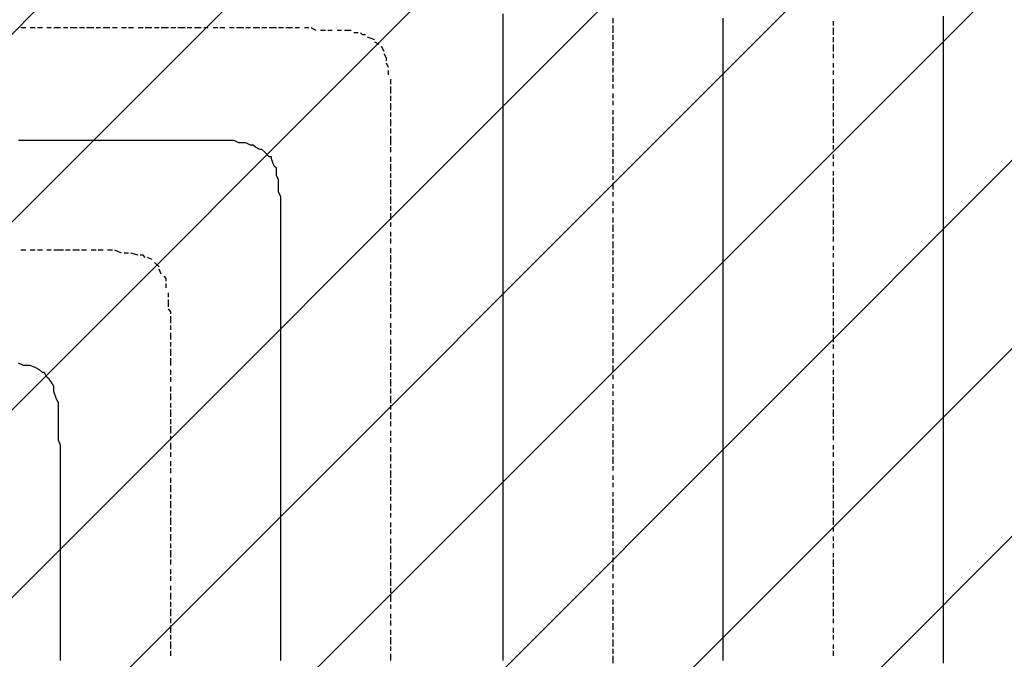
# Model space of a CAD drawing. Extents: x 997 to 109698, y 921 to 94021.
# Tile 685 of 718: x 33363 to 35143, y 54866 to 56021. Entities that reach past the tile are written whole.
import ezdxf

# ---------------------------------------------------------------- set-up
doc = ezdxf.new("R2010")
doc.units = 0
doc.header["$MEASUREMENT"] = 0
doc.layers.add('12', color=7, linetype='CONTINUOUS')
doc.layers.add('28', color=7, linetype='CONTINUOUS')

msp = doc.modelspace()

# ---------------------------------------------------------------- linework, layer by layer
at = {"layer": '12', "color": 5}
for p, q in [((34236.630503, 56018.563401), (34236.630503, 56031.563401)), ((34236.630503, 56010.563401), (34236.630503, 56018.563401)), ((34634.630503, 56014.563401), (34634.630503, 56023.563401)), ((35032.630503, 56018.563401), (35032.630503, 56027.563401)), ((35032.630503, 56010.563401), (35032.630503, 56018.563401)), ((34236.630503, 56006.563401), (34236.630503, 56010.563401)), ((34236.630503, 55993.563401), (34236.630503, 56006.563401)), ((34634.630503, 56006.563401), (34634.630503, 56014.563401)), ((34634.630503, 55993.563401), (34634.630503, 56006.563401)), ((35032.630503, 55997.563401), (35032.630503, 56010.563401)), ((34236.630503, 55984.563401), (34236.630503, 55993.563401)), ((34236.630503, 55976.563401), (34236.630503, 55984.563401)), ((34634.630503, 55984.563401), (34634.630503, 55993.563401)), ((34634.630503, 55976.563401), (34634.630503, 55984.563401)), ((35032.630503, 55989.563401), (35032.630503, 55997.563401)), ((35032.630503, 55980.563401), (35032.630503, 55989.563401)), ((34236.630503, 55963.563401), (34236.630503, 55976.563401)), ((34236.630503, 55955.563401), (34236.630503, 55963.563401)), ((34634.630503, 55963.563401), (34634.630503, 55976.563401)), ((34634.630503, 55955.563401), (34634.630503, 55963.563401)), ((35032.630503, 55968.563401), (35032.630503, 55980.563401)), ((35032.630503, 55959.563401), (35032.630503, 55968.563401)), ((34236.630503, 55942.563401), (34236.630503, 55955.563401)), ((34634.630503, 55942.563401), (34634.630503, 55955.563401)), ((35032.630503, 55951.563401), (35032.630503, 55959.563401)), ((35032.630503, 55938.563401), (35032.630503, 55951.563401)), ((34236.630503, 55934.563401), (34236.630503, 55942.563401)), ((34236.630503, 55925.563401), (34236.630503, 55934.563401)), ((34634.630503, 55934.563401), (34634.630503, 55942.563401)), ((34634.630503, 55925.563401), (34634.630503, 55934.563401)), ((35032.630503, 55929.563401), (35032.630503, 55938.563401)), ((35032.630503, 55921.563401), (35032.630503, 55929.563401)), ((34236.630503, 55913.563401), (34236.630503, 55925.563401)), ((34236.630503, 55904.563401), (34236.630503, 55913.563401)), ((34634.630503, 55913.563401), (34634.630503, 55925.563401)), ((34634.630503, 55904.563401), (34634.630503, 55913.563401)), ((35032.630503, 55908.563401), (35032.630503, 55921.563401)), ((34236.630503, 55896.563401), (34236.630503, 55904.563401)), ((34236.630503, 55883.563401), (34236.630503, 55896.563401)), ((34634.630503, 55896.563401), (34634.630503, 55904.563401)), ((34634.630503, 55883.563401), (34634.630503, 55896.563401)), ((35032.630503, 55900.563401), (35032.630503, 55908.563401)), ((35032.630503, 55887.563401), (35032.630503, 55900.563401)), ((34236.630503, 55874.563401), (34236.630503, 55883.563401)), ((34236.630503, 55866.563401), (34236.630503, 55874.563401)), ((34634.630503, 55874.563401), (34634.630503, 55883.563401)), ((34634.630503, 55866.563401), (34634.630503, 55874.563401)), ((35032.630503, 55879.563401), (35032.630503, 55887.563401)), ((35032.630503, 55870.563401), (35032.630503, 55879.563401)), ((34236.630503, 55853.563401), (34236.630503, 55866.563401)), ((34634.630503, 55853.563401), (34634.630503, 55866.563401)), ((35032.630503, 55857.563401), (35032.630503, 55870.563401)), ((35032.630503, 55849.563401), (35032.630503, 55857.563401)), ((34236.630503, 55845.563401), (34236.630503, 55853.563401)), ((34236.630503, 55836.563401), (34236.630503, 55845.563401)), ((34634.630503, 55845.563401), (34634.630503, 55853.563401)), ((34634.630503, 55832.563401), (34634.630503, 55845.563401)), ((35032.630503, 55841.563401), (35032.630503, 55849.563401)), ((35032.630503, 55828.563401), (35032.630503, 55841.563401)), ((34236.630503, 55824.563401), (34236.630503, 55836.563401)), ((34236.630503, 55815.563401), (34236.630503, 55824.563401)), ((34634.630503, 55824.563401), (34634.630503, 55832.563401)), ((34634.630503, 55815.563401), (34634.630503, 55824.563401)), ((35032.630503, 55819.563401), (35032.630503, 55828.563401)), ((34236.630503, 55802.563401), (34236.630503, 55815.563401)), ((34634.630503, 55802.563401), (34634.630503, 55815.563401)), ((35032.630503, 55811.563401), (35032.630503, 55819.563401)), ((35032.630503, 55798.563401), (35032.630503, 55811.563401)), ((33369.630503, 55802.563401), (33360.630503, 55802.563401)), ((33381.630503, 55802.563401), (33369.630503, 55802.563401)), ((33390.630503, 55802.563401), (33381.630503, 55802.563401)), ((33398.630503, 55802.563401), (33390.630503, 55802.563401)), ((33411.630503, 55802.563401), (33398.630503, 55802.563401)), ((33419.630503, 55802.563401), (33411.630503, 55802.563401)), ((33428.630503, 55802.563401), (33419.630503, 55802.563401)), ((33441.630503, 55802.563401), (33428.630503, 55802.563401)), ((33449.630503, 55802.563401), (33441.630503, 55802.563401)), ((33458.630503, 55802.563401), (33449.630503, 55802.563401)), ((33470.630503, 55802.563401), (33458.630503, 55802.563401)), ((33479.630503, 55802.563401), (33470.630503, 55802.563401)), ((33491.630503, 55802.563401), (33479.630503, 55802.563401)), ((33500.630503, 55802.563401), (33491.630503, 55802.563401)), ((33508.630503, 55802.563401), (33500.630503, 55802.563401)), ((33521.630503, 55802.563401), (33508.630503, 55802.563401)), ((33530.630503, 55802.563401), (33521.630503, 55802.563401)), ((33538.630503, 55802.563401), (33530.630503, 55802.563401)), ((33551.630503, 55802.563401), (33538.630503, 55802.563401)), ((33559.630503, 55802.563401), (33551.630503, 55802.563401)), ((33568.630503, 55802.563401), (33559.630503, 55802.563401)), ((33580.630503, 55802.563401), (33568.630503, 55802.563401)), ((33589.630503, 55802.563401), (33580.630503, 55802.563401)), ((33601.630503, 55802.563401), (33589.630503, 55802.563401)), ((33610.630503, 55802.563401), (33601.630503, 55802.563401)), ((33618.630503, 55802.563401), (33610.630503, 55802.563401)), ((33631.630503, 55802.563401), (33618.630503, 55802.563401)), ((33635.630503, 55802.563401), (33631.630503, 55802.563401)), ((33640.630503, 55802.563401), (33635.630503, 55802.563401)), ((33648.630503, 55802.563401), (33640.630503, 55802.563401)), ((33661.630503, 55802.563401), (33648.630503, 55802.563401)), ((33669.630503, 55802.563401), (33661.630503, 55802.563401)), ((33678.630503, 55802.563401), (33669.630503, 55802.563401)), ((33690.630503, 55802.563401), (33678.630503, 55802.563401)), ((33699.630503, 55802.563401), (33690.630503, 55802.563401)), ((33712.630503, 55802.563401), (33699.630503, 55802.563401)), ((33720.630503, 55802.563401), (33712.630503, 55802.563401)), ((33728.630503, 55802.563401), (33720.630503, 55802.563401)), ((33741.630503, 55802.563401), (33728.630503, 55802.563401)), ((33750.630503, 55802.563401), (33741.630503, 55802.563401)), ((33758.630503, 55798.563401), (33750.630503, 55802.563401)), ((33771.630503, 55798.563401), (33758.630503, 55798.563401)), ((33779.630503, 55794.563401), (33771.630503, 55798.563401)), ((33796.630503, 55786.563401), (33788.630503, 55790.563401)), ((34236.630503, 55794.563401), (34236.630503, 55802.563401)), ((34236.630503, 55786.563401), (34236.630503, 55794.563401)), ((34236.630503, 55773.563401), (34236.630503, 55786.563401)), ((34634.630503, 55794.563401), (34634.630503, 55802.563401)), ((34634.630503, 55786.563401), (34634.630503, 55794.563401)), ((34634.630503, 55773.563401), (34634.630503, 55786.563401)), ((35032.630503, 55790.563401), (35032.630503, 55798.563401)), ((35032.630503, 55777.563401), (35032.630503, 55790.563401)), ((33813.630503, 55773.563401), (33805.630503, 55781.563401)), ((33822.630503, 55756.563401), (33817.630503, 55769.563401)), ((34236.630503, 55764.563401), (34236.630503, 55773.563401)), ((34634.630503, 55764.563401), (34634.630503, 55773.563401)), ((35032.630503, 55769.563401), (35032.630503, 55777.563401)), ((35032.630503, 55760.563401), (35032.630503, 55769.563401)), ((34236.630503, 55756.563401), (34236.630503, 55764.563401)), ((34236.630503, 55743.563401), (34236.630503, 55756.563401)), ((34634.630503, 55756.563401), (34634.630503, 55764.563401)), ((34634.630503, 55743.563401), (34634.630503, 55756.563401)), ((35032.630503, 55747.563401), (35032.630503, 55760.563401)), ((33826.630503, 55739.563401), (33826.630503, 55747.563401)), ((33830.630503, 55731.563401), (33826.630503, 55739.563401)), ((34236.630503, 55735.563401), (34236.630503, 55743.563401)), ((34236.630503, 55726.563401), (34236.630503, 55735.563401)), ((34634.630503, 55735.563401), (34634.630503, 55743.563401)), ((34634.630503, 55722.563401), (34634.630503, 55735.563401)), ((35032.630503, 55739.563401), (35032.630503, 55747.563401)), ((35032.630503, 55731.563401), (35032.630503, 55739.563401)), ((33830.630503, 55718.563401), (33830.630503, 55731.563401)), ((33830.630503, 55709.563401), (33830.630503, 55718.563401)), ((34236.630503, 55714.563401), (34236.630503, 55726.563401)), ((34236.630503, 55705.563401), (34236.630503, 55714.563401)), ((34634.630503, 55714.563401), (34634.630503, 55722.563401)), ((34634.630503, 55705.563401), (34634.630503, 55714.563401)), ((35032.630503, 55718.563401), (35032.630503, 55731.563401)), ((35032.630503, 55709.563401), (35032.630503, 55718.563401)), ((33834.630503, 55701.563401), (33830.630503, 55709.563401)), ((33834.630503, 55688.563401), (33834.630503, 55701.563401)), ((34236.630503, 55692.563401), (34236.630503, 55705.563401)), ((34634.630503, 55692.563401), (34634.630503, 55705.563401)), ((35032.630503, 55701.563401), (35032.630503, 55709.563401)), ((35032.630503, 55688.563401), (35032.630503, 55701.563401)), ((33834.630503, 55680.563401), (33834.630503, 55688.563401)), ((33834.630503, 55667.563401), (33834.630503, 55680.563401)), ((34236.630503, 55684.563401), (34236.630503, 55692.563401)), ((34236.630503, 55675.563401), (34236.630503, 55684.563401)), ((34634.630503, 55684.563401), (34634.630503, 55692.563401)), ((34634.630503, 55675.563401), (34634.630503, 55684.563401)), ((35032.630503, 55680.563401), (35032.630503, 55688.563401)), ((35032.630503, 55667.563401), (35032.630503, 55680.563401)), ((33834.630503, 55659.563401), (33834.630503, 55667.563401)), ((34236.630503, 55663.563401), (34236.630503, 55675.563401)), ((34236.630503, 55654.563401), (34236.630503, 55663.563401)), ((34634.630503, 55663.563401), (34634.630503, 55675.563401)), ((34634.630503, 55654.563401), (34634.630503, 55663.563401)), ((35032.630503, 55659.563401), (35032.630503, 55667.563401)), ((33834.630503, 55650.563401), (33834.630503, 55659.563401)), ((33834.630503, 55637.563401), (33834.630503, 55650.563401)), ((34236.630503, 55646.563401), (34236.630503, 55654.563401)), ((34236.630503, 55633.563401), (34236.630503, 55646.563401)), ((34634.630503, 55646.563401), (34634.630503, 55654.563401)), ((34634.630503, 55633.563401), (34634.630503, 55646.563401)), ((35032.630503, 55650.563401), (35032.630503, 55659.563401)), ((35032.630503, 55637.563401), (35032.630503, 55650.563401)), ((33834.630503, 55629.563401), (33834.630503, 55637.563401)), ((33834.630503, 55620.563401), (33834.630503, 55629.563401)), ((34236.630503, 55625.563401), (34236.630503, 55633.563401)), ((34236.630503, 55616.563401), (34236.630503, 55625.563401)), ((34634.630503, 55625.563401), (34634.630503, 55633.563401)), ((34634.630503, 55612.563401), (34634.630503, 55625.563401)), ((35032.630503, 55629.563401), (35032.630503, 55637.563401)), ((35032.630503, 55620.563401), (35032.630503, 55629.563401)), ((33834.630503, 55608.563401), (33834.630503, 55620.563401)), ((33834.630503, 55604.563401), (33834.630503, 55608.563401)), ((34236.630503, 55604.563401), (34236.630503, 55616.563401)), ((34634.630503, 55604.563401), (34634.630503, 55612.563401)), ((35032.630503, 55608.563401), (35032.630503, 55620.563401)), ((35032.630503, 55599.563401), (35032.630503, 55608.563401)), ((33834.630503, 55595.563401), (33834.630503, 55604.563401)), ((33834.630503, 55582.563401), (33834.630503, 55595.563401)), ((34236.630503, 55595.563401), (34236.630503, 55604.563401)), ((34236.630503, 55582.563401), (34236.630503, 55595.563401)), ((34634.630503, 55595.563401), (34634.630503, 55604.563401)), ((34634.630503, 55582.563401), (34634.630503, 55595.563401)), ((35032.630503, 55591.563401), (35032.630503, 55599.563401)), ((35032.630503, 55578.563401), (35032.630503, 55591.563401)), ((33834.630503, 55574.563401), (33834.630503, 55582.563401)), ((33834.630503, 55565.563401), (33834.630503, 55574.563401)), ((34236.630503, 55574.563401), (34236.630503, 55582.563401)), ((34236.630503, 55565.563401), (34236.630503, 55574.563401)), ((34634.630503, 55574.563401), (34634.630503, 55582.563401)), ((34634.630503, 55565.563401), (34634.630503, 55574.563401)), ((35032.630503, 55570.563401), (35032.630503, 55578.563401)), ((33834.630503, 55553.563401), (33834.630503, 55565.563401)), ((34236.630503, 55553.563401), (34236.630503, 55565.563401)), ((34634.630503, 55553.563401), (34634.630503, 55565.563401)), ((35032.630503, 55557.563401), (35032.630503, 55570.563401)), ((35032.630503, 55548.563401), (35032.630503, 55557.563401)), ((33834.630503, 55544.563401), (33834.630503, 55553.563401)), ((33834.630503, 55536.563401), (33834.630503, 55544.563401)), ((33834.630503, 55523.563401), (33834.630503, 55536.563401)), ((34236.630503, 55544.563401), (34236.630503, 55553.563401)), ((34236.630503, 55536.563401), (34236.630503, 55544.563401)), ((34236.630503, 55523.563401), (34236.630503, 55536.563401)), ((34634.630503, 55544.563401), (34634.630503, 55553.563401)), ((34634.630503, 55536.563401), (34634.630503, 55544.563401)), ((34634.630503, 55523.563401), (34634.630503, 55536.563401)), ((35032.630503, 55540.563401), (35032.630503, 55548.563401)), ((35032.630503, 55527.563401), (35032.630503, 55540.563401)), ((33834.630503, 55515.563401), (33834.630503, 55523.563401)), ((34236.630503, 55515.563401), (34236.630503, 55523.563401)), ((34634.630503, 55515.563401), (34634.630503, 55523.563401)), ((35032.630503, 55519.563401), (35032.630503, 55527.563401)), ((35032.630503, 55510.563401), (35032.630503, 55519.563401)), ((33834.630503, 55506.563401), (33834.630503, 55515.563401)), ((33834.630503, 55493.563401), (33834.630503, 55506.563401)), ((34236.630503, 55506.563401), (34236.630503, 55515.563401)), ((34236.630503, 55493.563401), (34236.630503, 55506.563401)), ((34634.630503, 55506.563401), (34634.630503, 55515.563401)), ((34634.630503, 55493.563401), (34634.630503, 55506.563401)), ((35032.630503, 55498.563401), (35032.630503, 55510.563401)), ((33834.630503, 55485.563401), (33834.630503, 55493.563401)), ((33834.630503, 55477.563401), (33834.630503, 55485.563401)), ((34236.630503, 55485.563401), (34236.630503, 55493.563401)), ((34236.630503, 55472.563401), (34236.630503, 55485.563401)), ((34634.630503, 55485.563401), (34634.630503, 55493.563401)), ((34634.630503, 55472.563401), (34634.630503, 55485.563401)), ((35032.630503, 55489.563401), (35032.630503, 55498.563401)), ((35032.630503, 55481.563401), (35032.630503, 55489.563401)), ((33834.630503, 55464.563401), (33834.630503, 55477.563401)), ((34236.630503, 55464.563401), (34236.630503, 55472.563401)), ((34634.630503, 55464.563401), (34634.630503, 55472.563401)), ((35032.630503, 55468.563401), (35032.630503, 55481.563401)), ((35032.630503, 55460.563401), (35032.630503, 55468.563401)), ((33834.630503, 55455.563401), (33834.630503, 55464.563401)), ((33834.630503, 55443.563401), (33834.630503, 55455.563401)), ((34236.630503, 55455.563401), (34236.630503, 55464.563401)), ((34236.630503, 55443.563401), (34236.630503, 55455.563401)), ((34634.630503, 55455.563401), (34634.630503, 55464.563401)), ((34634.630503, 55443.563401), (34634.630503, 55455.563401)), ((35032.630503, 55447.563401), (35032.630503, 55460.563401)), ((35032.630503, 55438.563401), (35032.630503, 55447.563401)), ((33834.630503, 55434.563401), (33834.630503, 55443.563401)), ((33834.630503, 55426.563401), (33834.630503, 55434.563401)), ((34236.630503, 55434.563401), (34236.630503, 55443.563401)), ((34236.630503, 55426.563401), (34236.630503, 55434.563401)), ((34634.630503, 55434.563401), (34634.630503, 55443.563401)), ((34634.630503, 55426.563401), (34634.630503, 55434.563401)), ((35032.630503, 55430.563401), (35032.630503, 55438.563401)), ((35032.630503, 55417.563401), (35032.630503, 55430.563401)), ((33834.630503, 55413.563401), (33834.630503, 55426.563401)), ((33834.630503, 55405.563401), (33834.630503, 55413.563401)), ((34236.630503, 55413.563401), (34236.630503, 55426.563401)), ((34236.630503, 55405.563401), (34236.630503, 55413.563401)), ((34634.630503, 55413.563401), (34634.630503, 55426.563401)), ((34634.630503, 55405.563401), (34634.630503, 55413.563401)), ((35032.630503, 55409.563401), (35032.630503, 55417.563401)), ((33369.630503, 55396.563401), (33360.630503, 55400.563401)), ((33377.630503, 55396.563401), (33369.630503, 55396.563401)), ((33834.630503, 55396.563401), (33834.630503, 55405.563401)), ((33834.630503, 55383.563401), (33834.630503, 55396.563401)), ((34236.630503, 55396.563401), (34236.630503, 55405.563401)), ((34236.630503, 55383.563401), (34236.630503, 55396.563401)), ((34634.630503, 55396.563401), (34634.630503, 55405.563401)), ((34634.630503, 55383.563401), (34634.630503, 55396.563401)), ((35032.630503, 55400.563401), (35032.630503, 55409.563401)), ((35032.630503, 55388.563401), (35032.630503, 55400.563401)), ((33398.630503, 55388.563401), (33390.630503, 55392.563401)), ((33411.630503, 55375.563401), (33407.630503, 55383.563401)), ((33834.630503, 55375.563401), (33834.630503, 55383.563401)), ((34236.630503, 55375.563401), (34236.630503, 55383.563401)), ((34634.630503, 55375.563401), (34634.630503, 55383.563401)), ((35032.630503, 55379.563401), (35032.630503, 55388.563401)), ((35032.630503, 55371.563401), (35032.630503, 55379.563401)), ((33424.630503, 55358.563401), (33419.630503, 55366.563401)), ((33424.630503, 55349.563401), (33424.630503, 55358.563401)), ((33834.630503, 55366.563401), (33834.630503, 55375.563401)), ((33834.630503, 55354.563401), (33834.630503, 55366.563401)), ((34236.630503, 55362.563401), (34236.630503, 55375.563401)), ((34236.630503, 55354.563401), (34236.630503, 55362.563401)), ((34634.630503, 55362.563401), (34634.630503, 55375.563401)), ((34634.630503, 55354.563401), (34634.630503, 55362.563401)), ((35032.630503, 55358.563401), (35032.630503, 55371.563401)), ((35032.630503, 55349.563401), (35032.630503, 55358.563401)), ((33428.630503, 55337.563401), (33424.630503, 55349.563401)), ((33834.630503, 55345.563401), (33834.630503, 55354.563401)), ((33834.630503, 55333.563401), (33834.630503, 55345.563401)), ((34236.630503, 55345.563401), (34236.630503, 55354.563401)), ((34236.630503, 55333.563401), (34236.630503, 55345.563401)), ((34634.630503, 55345.563401), (34634.630503, 55354.563401)), ((34634.630503, 55333.563401), (34634.630503, 55345.563401)), ((35032.630503, 55341.563401), (35032.630503, 55349.563401)), ((35032.630503, 55328.563401), (35032.630503, 55341.563401)), ((33432.630503, 55328.563401), (33428.630503, 55337.563401)), ((33432.630503, 55320.563401), (33432.630503, 55328.563401)), ((33834.630503, 55324.563401), (33834.630503, 55333.563401)), ((33834.630503, 55316.563401), (33834.630503, 55324.563401)), ((34236.630503, 55324.563401), (34236.630503, 55333.563401)), ((34236.630503, 55316.563401), (34236.630503, 55324.563401)), ((34634.630503, 55324.563401), (34634.630503, 55333.563401)), ((34634.630503, 55316.563401), (34634.630503, 55324.563401)), ((35032.630503, 55320.563401), (35032.630503, 55328.563401)), ((33432.630503, 55307.563401), (33432.630503, 55320.563401)), ((33432.630503, 55299.563401), (33432.630503, 55307.563401)), ((33834.630503, 55303.563401), (33834.630503, 55316.563401)), ((34236.630503, 55303.563401), (34236.630503, 55316.563401)), ((34634.630503, 55303.563401), (34634.630503, 55316.563401)), ((35032.630503, 55307.563401), (35032.630503, 55320.563401)), ((35032.630503, 55299.563401), (35032.630503, 55307.563401)), ((33432.630503, 55290.563401), (33432.630503, 55299.563401)), ((33432.630503, 55278.563401), (33432.630503, 55290.563401)), ((33834.630503, 55295.563401), (33834.630503, 55303.563401)), ((33834.630503, 55286.563401), (33834.630503, 55295.563401)), ((34236.630503, 55295.563401), (34236.630503, 55303.563401)), ((34236.630503, 55286.563401), (34236.630503, 55295.563401)), ((34634.630503, 55295.563401), (34634.630503, 55303.563401)), ((34634.630503, 55286.563401), (34634.630503, 55295.563401)), ((35032.630503, 55290.563401), (35032.630503, 55299.563401)), ((35032.630503, 55278.563401), (35032.630503, 55290.563401)), ((33432.630503, 55269.563401), (33432.630503, 55278.563401)), ((33432.630503, 55261.563401), (33432.630503, 55269.563401)), ((33834.630503, 55273.563401), (33834.630503, 55286.563401)), ((33834.630503, 55265.563401), (33834.630503, 55273.563401)), ((34236.630503, 55273.563401), (34236.630503, 55286.563401)), ((34236.630503, 55265.563401), (34236.630503, 55273.563401)), ((34634.630503, 55273.563401), (34634.630503, 55286.563401)), ((34634.630503, 55265.563401), (34634.630503, 55273.563401)), ((35032.630503, 55269.563401), (35032.630503, 55278.563401)), ((35032.630503, 55261.563401), (35032.630503, 55269.563401)), ((33834.630503, 55256.563401), (33834.630503, 55265.563401)), ((33834.630503, 55244.563401), (33834.630503, 55256.563401)), ((34236.630503, 55256.563401), (34236.630503, 55265.563401)), ((34236.630503, 55244.563401), (34236.630503, 55256.563401)), ((34634.630503, 55252.563401), (34634.630503, 55265.563401)), ((34634.630503, 55244.563401), (34634.630503, 55252.563401)), ((35032.630503, 55248.563401), (35032.630503, 55261.563401)), ((33436.630503, 55239.563401), (33436.630503, 55248.563401)), ((33436.630503, 55231.563401), (33436.630503, 55239.563401)), ((33834.630503, 55235.563401), (33834.630503, 55244.563401)), ((33834.630503, 55223.563401), (33834.630503, 55235.563401)), ((34236.630503, 55235.563401), (34236.630503, 55244.563401)), ((34236.630503, 55223.563401), (34236.630503, 55235.563401)), ((34634.630503, 55235.563401), (34634.630503, 55244.563401)), ((34634.630503, 55223.563401), (34634.630503, 55235.563401)), ((35032.630503, 55239.563401), (35032.630503, 55248.563401)), ((35032.630503, 55231.563401), (35032.630503, 55239.563401)), ((33436.630503, 55218.563401), (33436.630503, 55231.563401)), ((33436.630503, 55210.563401), (33436.630503, 55218.563401)), ((33834.630503, 55214.563401), (33834.630503, 55223.563401)), ((34236.630503, 55214.563401), (34236.630503, 55223.563401)), ((34634.630503, 55214.563401), (34634.630503, 55223.563401)), ((35032.630503, 55218.563401), (35032.630503, 55231.563401)), ((35032.630503, 55210.563401), (35032.630503, 55218.563401)), ((33436.630503, 55206.563401), (33436.630503, 55210.563401)), ((33436.630503, 55193.563401), (33436.630503, 55206.563401)), ((33834.630503, 55206.563401), (33834.630503, 55214.563401)), ((33834.630503, 55193.563401), (33834.630503, 55206.563401)), ((34236.630503, 55206.563401), (34236.630503, 55214.563401)), ((34236.630503, 55193.563401), (34236.630503, 55206.563401)), ((34634.630503, 55206.563401), (34634.630503, 55214.563401)), ((34634.630503, 55193.563401), (34634.630503, 55206.563401)), ((35032.630503, 55197.563401), (35032.630503, 55210.563401)), ((33436.630503, 55184.563401), (33436.630503, 55193.563401)), ((33436.630503, 55176.563401), (33436.630503, 55184.563401)), ((33834.630503, 55184.563401), (33834.630503, 55193.563401)), ((33834.630503, 55176.563401), (33834.630503, 55184.563401)), ((34236.630503, 55184.563401), (34236.630503, 55193.563401)), ((34236.630503, 55176.563401), (34236.630503, 55184.563401)), ((34634.630503, 55184.563401), (34634.630503, 55193.563401)), ((34634.630503, 55176.563401), (34634.630503, 55184.563401)), ((35032.630503, 55189.563401), (35032.630503, 55197.563401)), ((35032.630503, 55180.563401), (35032.630503, 55189.563401)), ((35032.630503, 55167.563401), (35032.630503, 55180.563401)), ((33436.630503, 55163.563401), (33436.630503, 55176.563401)), ((33436.630503, 55155.563401), (33436.630503, 55163.563401)), ((33834.630503, 55163.563401), (33834.630503, 55176.563401)), ((33834.630503, 55155.563401), (33834.630503, 55163.563401)), ((34236.630503, 55163.563401), (34236.630503, 55176.563401)), ((34236.630503, 55155.563401), (34236.630503, 55163.563401)), ((34634.630503, 55163.563401), (34634.630503, 55176.563401)), ((34634.630503, 55155.563401), (34634.630503, 55163.563401)), ((35032.630503, 55159.563401), (35032.630503, 55167.563401)), ((33436.630503, 55146.563401), (33436.630503, 55155.563401)), ((33436.630503, 55134.563401), (33436.630503, 55146.563401)), ((33834.630503, 55146.563401), (33834.630503, 55155.563401)), ((33834.630503, 55134.563401), (33834.630503, 55146.563401)), ((34236.630503, 55146.563401), (34236.630503, 55155.563401)), ((34236.630503, 55134.563401), (34236.630503, 55146.563401)), ((34634.630503, 55142.563401), (34634.630503, 55155.563401)), ((35032.630503, 55151.563401), (35032.630503, 55159.563401)), ((35032.630503, 55138.563401), (35032.630503, 55151.563401)), ((33436.630503, 55125.563401), (33436.630503, 55134.563401)), ((33834.630503, 55125.563401), (33834.630503, 55134.563401)), ((34236.630503, 55125.563401), (34236.630503, 55134.563401)), ((34634.630503, 55134.563401), (34634.630503, 55142.563401)), ((34634.630503, 55125.563401), (34634.630503, 55134.563401)), ((35032.630503, 55129.563401), (35032.630503, 55138.563401)), ((35032.630503, 55121.563401), (35032.630503, 55129.563401)), ((33436.630503, 55117.563401), (33436.630503, 55125.563401)), ((33436.630503, 55104.563401), (33436.630503, 55117.563401)), ((33834.630503, 55112.563401), (33834.630503, 55125.563401)), ((33834.630503, 55104.563401), (33834.630503, 55112.563401)), ((34236.630503, 55112.563401), (34236.630503, 55125.563401)), ((34236.630503, 55104.563401), (34236.630503, 55112.563401)), ((34634.630503, 55112.563401), (34634.630503, 55125.563401)), ((34634.630503, 55104.563401), (34634.630503, 55112.563401)), ((35032.630503, 55108.563401), (35032.630503, 55121.563401)), ((33436.630503, 55096.563401), (33436.630503, 55104.563401)), ((33436.630503, 55083.563401), (33436.630503, 55096.563401)), ((33834.630503, 55096.563401), (33834.630503, 55104.563401)), ((33834.630503, 55083.563401), (33834.630503, 55096.563401)), ((34236.630503, 55096.563401), (34236.630503, 55104.563401)), ((34236.630503, 55083.563401), (34236.630503, 55096.563401)), ((34634.630503, 55096.563401), (34634.630503, 55104.563401)), ((34634.630503, 55083.563401), (34634.630503, 55096.563401)), ((35032.630503, 55100.563401), (35032.630503, 55108.563401)), ((35032.630503, 55087.563401), (35032.630503, 55100.563401)), ((33436.630503, 55074.563401), (33436.630503, 55083.563401)), ((33436.630503, 55066.563401), (33436.630503, 55074.563401)), ((33834.630503, 55074.563401), (33834.630503, 55083.563401)), ((33834.630503, 55066.563401), (33834.630503, 55074.563401)), ((34236.630503, 55074.563401), (34236.630503, 55083.563401)), ((34236.630503, 55066.563401), (34236.630503, 55074.563401)), ((34634.630503, 55074.563401), (34634.630503, 55083.563401)), ((34634.630503, 55066.563401), (34634.630503, 55074.563401)), ((35032.630503, 55079.563401), (35032.630503, 55087.563401)), ((35032.630503, 55070.563401), (35032.630503, 55079.563401)), ((33436.630503, 55053.563401), (33436.630503, 55066.563401)), ((33834.630503, 55053.563401), (33834.630503, 55066.563401)), ((34236.630503, 55053.563401), (34236.630503, 55066.563401)), ((34634.630503, 55053.563401), (34634.630503, 55066.563401)), ((35032.630503, 55057.563401), (35032.630503, 55070.563401)), ((35032.630503, 55049.563401), (35032.630503, 55057.563401)), ((33436.630503, 55045.563401), (33436.630503, 55053.563401)), ((33436.630503, 55036.563401), (33436.630503, 55045.563401)), ((33834.630503, 55045.563401), (33834.630503, 55053.563401)), ((33834.630503, 55036.563401), (33834.630503, 55045.563401)), ((34236.630503, 55045.563401), (34236.630503, 55053.563401)), ((34236.630503, 55036.563401), (34236.630503, 55045.563401)), ((34634.630503, 55045.563401), (34634.630503, 55053.563401)), ((34634.630503, 55032.563401), (34634.630503, 55045.563401)), ((35032.630503, 55040.563401), (35032.630503, 55049.563401)), ((35032.630503, 55028.563401), (35032.630503, 55040.563401)), ((33436.630503, 55024.563401), (33436.630503, 55036.563401)), ((33436.630503, 55015.563401), (33436.630503, 55024.563401)), ((33834.630503, 55024.563401), (33834.630503, 55036.563401)), ((33834.630503, 55015.563401), (33834.630503, 55024.563401)), ((34236.630503, 55024.563401), (34236.630503, 55036.563401)), ((34236.630503, 55015.563401), (34236.630503, 55024.563401)), ((34634.630503, 55024.563401), (34634.630503, 55032.563401)), ((34634.630503, 55015.563401), (34634.630503, 55024.563401)), ((35032.630503, 55019.563401), (35032.630503, 55028.563401)), ((33436.630503, 55007.563401), (33436.630503, 55015.563401)), ((33436.630503, 54994.563401), (33436.630503, 55007.563401)), ((33834.630503, 55002.563401), (33834.630503, 55015.563401)), ((33834.630503, 54994.563401), (33834.630503, 55002.563401)), ((34236.630503, 55002.563401), (34236.630503, 55015.563401)), ((34236.630503, 54994.563401), (34236.630503, 55002.563401)), ((34634.630503, 55002.563401), (34634.630503, 55015.563401)), ((34634.630503, 54994.563401), (34634.630503, 55002.563401)), ((35032.630503, 55011.563401), (35032.630503, 55019.563401)), ((35032.630503, 54998.563401), (35032.630503, 55011.563401)), ((33436.630503, 54985.563401), (33436.630503, 54994.563401)), ((33436.630503, 54973.563401), (33436.630503, 54985.563401)), ((33834.630503, 54985.563401), (33834.630503, 54994.563401)), ((33834.630503, 54973.563401), (33834.630503, 54985.563401)), ((34236.630503, 54985.563401), (34236.630503, 54994.563401)), ((34236.630503, 54973.563401), (34236.630503, 54985.563401)), ((34634.630503, 54985.563401), (34634.630503, 54994.563401)), ((34634.630503, 54973.563401), (34634.630503, 54985.563401)), ((35032.630503, 54990.563401), (35032.630503, 54998.563401)), ((35032.630503, 54977.563401), (35032.630503, 54990.563401)), ((33436.630503, 54964.563401), (33436.630503, 54973.563401)), ((33834.630503, 54964.563401), (33834.630503, 54973.563401)), ((34236.630503, 54964.563401), (34236.630503, 54973.563401)), ((34634.630503, 54964.563401), (34634.630503, 54973.563401)), ((35032.630503, 54969.563401), (35032.630503, 54977.563401)), ((35032.630503, 54960.563401), (35032.630503, 54969.563401)), ((33436.630503, 54956.563401), (33436.630503, 54964.563401)), ((33436.630503, 54943.563401), (33436.630503, 54956.563401)), ((33834.630503, 54956.563401), (33834.630503, 54964.563401)), ((33834.630503, 54943.563401), (33834.630503, 54956.563401)), ((34236.630503, 54956.563401), (34236.630503, 54964.563401)), ((34236.630503, 54943.563401), (34236.630503, 54956.563401)), ((34634.630503, 54956.563401), (34634.630503, 54964.563401)), ((34634.630503, 54943.563401), (34634.630503, 54956.563401)), ((35032.630503, 54947.563401), (35032.630503, 54960.563401)), ((33436.630503, 54935.563401), (33436.630503, 54943.563401)), ((33436.630503, 54926.563401), (33436.630503, 54935.563401)), ((33834.630503, 54935.563401), (33834.630503, 54943.563401)), ((33834.630503, 54926.563401), (33834.630503, 54935.563401)), ((34236.630503, 54935.563401), (34236.630503, 54943.563401)), ((34236.630503, 54926.563401), (34236.630503, 54935.563401)), ((34634.630503, 54935.563401), (34634.630503, 54943.563401)), ((34634.630503, 54926.563401), (34634.630503, 54935.563401)), ((35032.630503, 54939.563401), (35032.630503, 54947.563401)), ((35032.630503, 54930.563401), (35032.630503, 54939.563401)), ((33436.630503, 54913.563401), (33436.630503, 54926.563401)), ((33436.630503, 54905.563401), (33436.630503, 54913.563401)), ((33834.630503, 54913.563401), (33834.630503, 54926.563401)), ((33834.630503, 54905.563401), (33834.630503, 54913.563401)), ((34236.630503, 54913.563401), (34236.630503, 54926.563401)), ((34236.630503, 54905.563401), (34236.630503, 54913.563401)), ((34634.630503, 54913.563401), (34634.630503, 54926.563401)), ((34634.630503, 54905.563401), (34634.630503, 54913.563401)), ((35032.630503, 54918.563401), (35032.630503, 54930.563401)), ((35032.630503, 54909.563401), (35032.630503, 54918.563401)), ((33436.630503, 54897.563401), (33436.630503, 54905.563401)), ((33436.630503, 54884.563401), (33436.630503, 54897.563401)), ((33834.630503, 54897.563401), (33834.630503, 54905.563401)), ((33834.630503, 54884.563401), (33834.630503, 54897.563401)), ((34236.630503, 54892.563401), (34236.630503, 54905.563401)), ((34634.630503, 54892.563401), (34634.630503, 54905.563401)), ((35032.630503, 54901.563401), (35032.630503, 54909.563401)), ((35032.630503, 54888.563401), (35032.630503, 54901.563401)), ((33436.630503, 54875.563401), (33436.630503, 54884.563401)), ((33834.630503, 54875.563401), (33834.630503, 54884.563401)), ((34236.630503, 54884.563401), (34236.630503, 54892.563401)), ((34236.630503, 54875.563401), (34236.630503, 54884.563401)), ((34634.630503, 54884.563401), (34634.630503, 54892.563401)), ((34634.630503, 54875.563401), (34634.630503, 54884.563401)), ((35032.630503, 54880.563401), (35032.630503, 54888.563401)), ((35032.630503, 54867.563401), (35032.630503, 54880.563401)), ((33436.630503, 54863.563401), (33436.630503, 54875.563401)), ((33834.630503, 54863.563401), (33834.630503, 54875.563401)), ((34236.630503, 54863.563401), (34236.630503, 54875.563401)), ((34634.630503, 54863.563401), (34634.630503, 54875.563401)), ((35032.630503, 54858.563401), (35032.630503, 54867.563401))]:
    msp.add_line(p, q, dxfattribs=at)
at = {"layer": '12', "color": 1}
for p, q in [((34435.630503, 56014.563401), (34435.630503, 56023.563401)), ((34833.630503, 56010.563401), (34833.630503, 56018.563401)), ((33373.630503, 56006.563401), (33364.630503, 56006.563401)), ((33390.630503, 56006.563401), (33381.630503, 56006.563401)), ((33403.630503, 56006.563401), (33394.630503, 56006.563401)), ((33419.630503, 56006.563401), (33411.630503, 56006.563401)), ((33436.630503, 56006.563401), (33424.630503, 56006.563401)), ((33449.630503, 56006.563401), (33441.630503, 56006.563401)), ((33466.630503, 56006.563401), (33453.630503, 56006.563401)), ((33479.630503, 56006.563401), (33470.630503, 56006.563401)), ((33496.630503, 56006.563401), (33483.630503, 56006.563401)), ((33508.630503, 56006.563401), (33500.630503, 56006.563401)), ((33525.630503, 56006.563401), (33513.630503, 56006.563401)), ((33538.630503, 56006.563401), (33530.630503, 56006.563401)), ((33555.630503, 56006.563401), (33546.630503, 56006.563401)), ((33568.630503, 56006.563401), (33559.630503, 56006.563401)), ((33585.630503, 56006.563401), (33576.630503, 56006.563401)), ((33601.630503, 56006.563401), (33589.630503, 56006.563401)), ((33614.630503, 56006.563401), (33606.630503, 56006.563401)), ((33631.630503, 56006.563401), (33618.630503, 56006.563401)), ((33644.630503, 56006.563401), (33635.630503, 56006.563401)), ((33661.630503, 56006.563401), (33648.630503, 56006.563401)), ((33673.630503, 56006.563401), (33665.630503, 56006.563401)), ((33690.630503, 56006.563401), (33678.630503, 56006.563401)), ((33703.630503, 56006.563401), (33695.630503, 56006.563401)), ((33720.630503, 56006.563401), (33712.630503, 56006.563401)), ((33733.630503, 56006.563401), (33724.630503, 56006.563401)), ((33750.630503, 56006.563401), (33741.630503, 56006.563401)), ((33767.630503, 56006.563401), (33754.630503, 56006.563401)), ((33779.630503, 56006.563401), (33771.630503, 56006.563401)), ((33796.630503, 56006.563401), (33784.630503, 56006.563401)), ((33809.630503, 56006.563401), (33800.630503, 56006.563401)), ((33826.630503, 56006.563401), (33813.630503, 56006.563401)), ((33834.630503, 56006.563401), (33830.630503, 56006.563401)), ((33839.630503, 56006.563401), (33834.630503, 56006.563401)), ((33855.630503, 56006.563401), (33843.630503, 56006.563401)), ((33868.630503, 56006.563401), (33860.630503, 56006.563401)), ((33885.630503, 56006.563401), (33877.630503, 56006.563401)), ((33898.630503, 56001.563401), (33889.630503, 56006.563401)), ((33915.630503, 56001.563401), (33906.630503, 56001.563401)), ((33927.630503, 56001.563401), (33919.630503, 56001.563401)), ((33944.630503, 56001.563401), (33936.630503, 56001.563401)), ((33961.630503, 56001.563401), (33949.630503, 56001.563401)), ((34435.630503, 55997.563401), (34435.630503, 56010.563401)), ((34833.630503, 55993.563401), (34833.630503, 56006.563401)), ((33974.630503, 55997.563401), (33966.630503, 55997.563401)), ((34004.630503, 55984.563401), (33991.630503, 55989.563401)), ((34435.630503, 55984.563401), (34435.630503, 55993.563401)), ((34833.630503, 55980.563401), (34833.630503, 55989.563401)), ((34012.630503, 55976.563401), (34004.630503, 55980.563401)), ((34021.630503, 55963.563401), (34016.630503, 55972.563401)), ((34435.630503, 55968.563401), (34435.630503, 55980.563401)), ((34435.630503, 55955.563401), (34435.630503, 55963.563401)), ((34833.630503, 55963.563401), (34833.630503, 55976.563401)), ((34435.630503, 55938.563401), (34435.630503, 55951.563401)), ((34833.630503, 55951.563401), (34833.630503, 55959.563401)), ((34029.630503, 55934.563401), (34025.630503, 55942.563401)), ((34029.630503, 55921.563401), (34029.630503, 55929.563401)), ((34435.630503, 55925.563401), (34435.630503, 55934.563401)), ((34833.630503, 55934.563401), (34833.630503, 55942.563401)), ((34833.630503, 55921.563401), (34833.630503, 55929.563401)), ((34033.630503, 55904.563401), (34033.630503, 55913.563401)), ((34435.630503, 55908.563401), (34435.630503, 55921.563401)), ((34833.630503, 55904.563401), (34833.630503, 55913.563401)), ((34033.630503, 55887.563401), (34033.630503, 55900.563401)), ((34435.630503, 55896.563401), (34435.630503, 55904.563401)), ((34833.630503, 55887.563401), (34833.630503, 55900.563401)), ((34033.630503, 55874.563401), (34033.630503, 55883.563401)), ((34435.630503, 55879.563401), (34435.630503, 55887.563401)), ((34435.630503, 55866.563401), (34435.630503, 55874.563401)), ((34833.630503, 55874.563401), (34833.630503, 55883.563401)), ((34033.630503, 55857.563401), (34033.630503, 55870.563401)), ((34435.630503, 55849.563401), (34435.630503, 55857.563401)), ((34833.630503, 55857.563401), (34833.630503, 55870.563401)), ((34033.630503, 55845.563401), (34033.630503, 55853.563401)), ((34033.630503, 55828.563401), (34033.630503, 55841.563401)), ((34435.630503, 55832.563401), (34435.630503, 55845.563401)), ((34833.630503, 55845.563401), (34833.630503, 55853.563401)), ((34833.630503, 55828.563401), (34833.630503, 55841.563401)), ((34033.630503, 55815.563401), (34033.630503, 55824.563401)), ((34435.630503, 55819.563401), (34435.630503, 55828.563401)), ((34833.630503, 55815.563401), (34833.630503, 55824.563401)), ((34033.630503, 55802.563401), (34033.630503, 55811.563401)), ((34435.630503, 55802.563401), (34435.630503, 55815.563401)), ((34833.630503, 55798.563401), (34833.630503, 55811.563401)), ((34033.630503, 55794.563401), (34033.630503, 55802.563401)), ((34033.630503, 55781.563401), (34033.630503, 55790.563401)), ((34435.630503, 55790.563401), (34435.630503, 55798.563401)), ((34435.630503, 55773.563401), (34435.630503, 55786.563401)), ((34833.630503, 55786.563401), (34833.630503, 55794.563401)), ((34033.630503, 55764.563401), (34033.630503, 55773.563401)), ((34435.630503, 55760.563401), (34435.630503, 55769.563401)), ((34833.630503, 55769.563401), (34833.630503, 55777.563401)), ((34033.630503, 55747.563401), (34033.630503, 55760.563401)), ((34435.630503, 55743.563401), (34435.630503, 55756.563401)), ((34833.630503, 55756.563401), (34833.630503, 55764.563401)), ((34033.630503, 55735.563401), (34033.630503, 55743.563401)), ((34435.630503, 55731.563401), (34435.630503, 55739.563401)), ((34833.630503, 55739.563401), (34833.630503, 55747.563401)), ((34833.630503, 55722.563401), (34833.630503, 55735.563401)), ((34033.630503, 55718.563401), (34033.630503, 55731.563401)), ((34033.630503, 55705.563401), (34033.630503, 55714.563401)), ((34435.630503, 55714.563401), (34435.630503, 55726.563401)), ((34833.630503, 55709.563401), (34833.630503, 55718.563401)), ((34033.630503, 55688.563401), (34033.630503, 55701.563401)), ((34435.630503, 55701.563401), (34435.630503, 55709.563401)), ((34833.630503, 55692.563401), (34833.630503, 55705.563401)), ((34033.630503, 55675.563401), (34033.630503, 55684.563401)), ((34435.630503, 55684.563401), (34435.630503, 55692.563401)), ((34435.630503, 55671.563401), (34435.630503, 55680.563401)), ((34833.630503, 55680.563401), (34833.630503, 55688.563401)), ((34033.630503, 55659.563401), (34033.630503, 55671.563401)), ((34435.630503, 55654.563401), (34435.630503, 55663.563401)), ((34833.630503, 55663.563401), (34833.630503, 55675.563401)), ((34033.630503, 55646.563401), (34033.630503, 55654.563401)), ((34435.630503, 55637.563401), (34435.630503, 55650.563401)), ((34833.630503, 55650.563401), (34833.630503, 55659.563401)), ((34833.630503, 55633.563401), (34833.630503, 55646.563401)), ((34033.630503, 55629.563401), (34033.630503, 55637.563401)), ((34033.630503, 55616.563401), (34033.630503, 55625.563401)), ((34435.630503, 55625.563401), (34435.630503, 55633.563401)), ((34833.630503, 55620.563401), (34833.630503, 55629.563401)), ((34033.630503, 55599.563401), (34033.630503, 55608.563401)), ((34435.630503, 55608.563401), (34435.630503, 55620.563401)), ((34833.630503, 55604.563401), (34833.630503, 55612.563401)), ((33373.630503, 55604.563401), (33364.630503, 55604.563401)), ((33390.630503, 55604.563401), (33381.630503, 55604.563401)), ((33403.630503, 55604.563401), (33394.630503, 55604.563401)), ((33419.630503, 55604.563401), (33411.630503, 55604.563401)), ((33436.630503, 55604.563401), (33424.630503, 55604.563401)), ((33441.630503, 55604.563401), (33436.630503, 55604.563401)), ((33453.630503, 55604.563401), (33445.630503, 55604.563401)), ((33470.630503, 55604.563401), (33458.630503, 55604.563401)), ((33483.630503, 55604.563401), (33474.630503, 55604.563401)), ((33500.630503, 55604.563401), (33491.630503, 55604.563401)), ((33513.630503, 55604.563401), (33504.630503, 55604.563401)), ((33530.630503, 55604.563401), (33521.630503, 55604.563401)), ((33546.630503, 55599.563401), (33534.630503, 55604.563401)), ((33559.630503, 55599.563401), (33551.630503, 55599.563401)), ((33576.630503, 55595.563401), (33563.630503, 55599.563401)), ((33601.630503, 55587.563401), (33593.630503, 55591.563401)), ((34033.630503, 55582.563401), (34033.630503, 55595.563401)), ((34435.630503, 55595.563401), (34435.630503, 55604.563401)), ((34435.630503, 55578.563401), (34435.630503, 55591.563401)), ((34833.630503, 55591.563401), (34833.630503, 55599.563401)), ((33614.630503, 55574.563401), (33606.630503, 55582.563401)), ((34033.630503, 55570.563401), (34033.630503, 55578.563401)), ((34435.630503, 55565.563401), (34435.630503, 55574.563401)), ((34833.630503, 55574.563401), (34833.630503, 55582.563401)), ((33618.630503, 55561.563401), (33614.630503, 55570.563401)), ((34033.630503, 55553.563401), (34033.630503, 55565.563401)), ((34435.630503, 55548.563401), (34435.630503, 55561.563401)), ((34833.630503, 55557.563401), (34833.630503, 55570.563401)), ((33627.630503, 55536.563401), (33627.630503, 55544.563401)), ((34033.630503, 55540.563401), (34033.630503, 55548.563401)), ((34033.630503, 55523.563401), (34033.630503, 55536.563401)), ((34435.630503, 55536.563401), (34435.630503, 55544.563401)), ((34833.630503, 55544.563401), (34833.630503, 55553.563401)), ((34833.630503, 55527.563401), (34833.630503, 55540.563401)), ((33631.630503, 55519.563401), (33631.630503, 55527.563401)), ((34033.630503, 55510.563401), (34033.630503, 55519.563401)), ((34435.630503, 55519.563401), (34435.630503, 55527.563401)), ((34833.630503, 55515.563401), (34833.630503, 55523.563401)), ((33631.630503, 55502.563401), (33631.630503, 55515.563401)), ((34033.630503, 55493.563401), (34033.630503, 55506.563401)), ((34435.630503, 55506.563401), (34435.630503, 55515.563401)), ((34833.630503, 55498.563401), (34833.630503, 55510.563401)), ((33635.630503, 55472.563401), (33635.630503, 55485.563401)), ((34033.630503, 55481.563401), (34033.630503, 55489.563401)), ((34435.630503, 55489.563401), (34435.630503, 55498.563401)), ((34435.630503, 55472.563401), (34435.630503, 55485.563401)), ((34833.630503, 55485.563401), (34833.630503, 55493.563401)), ((33635.630503, 55460.563401), (33635.630503, 55468.563401)), ((34033.630503, 55464.563401), (34033.630503, 55472.563401)), ((34435.630503, 55460.563401), (34435.630503, 55468.563401)), ((34833.630503, 55468.563401), (34833.630503, 55481.563401)), ((33635.630503, 55443.563401), (33635.630503, 55455.563401)), ((34033.630503, 55451.563401), (34033.630503, 55460.563401)), ((34435.630503, 55443.563401), (34435.630503, 55455.563401)), ((34833.630503, 55455.563401), (34833.630503, 55464.563401)), ((34833.630503, 55438.563401), (34833.630503, 55451.563401)), ((33635.630503, 55430.563401), (33635.630503, 55438.563401)), ((34033.630503, 55434.563401), (34033.630503, 55443.563401)), ((34033.630503, 55417.563401), (34033.630503, 55430.563401)), ((34435.630503, 55430.563401), (34435.630503, 55438.563401)), ((34833.630503, 55426.563401), (34833.630503, 55434.563401)), ((33635.630503, 55413.563401), (33635.630503, 55426.563401)), ((34033.630503, 55405.563401), (34033.630503, 55413.563401)), ((34435.630503, 55413.563401), (34435.630503, 55426.563401)), ((34833.630503, 55409.563401), (34833.630503, 55417.563401)), ((33635.630503, 55405.563401), (33635.630503, 55409.563401)), ((33635.630503, 55396.563401), (33635.630503, 55405.563401)), ((34033.630503, 55388.563401), (34033.630503, 55400.563401)), ((34435.630503, 55400.563401), (34435.630503, 55409.563401)), ((34435.630503, 55383.563401), (34435.630503, 55396.563401)), ((34833.630503, 55396.563401), (34833.630503, 55405.563401)), ((33635.630503, 55379.563401), (33635.630503, 55388.563401)), ((34033.630503, 55375.563401), (34033.630503, 55383.563401)), ((34435.630503, 55371.563401), (34435.630503, 55379.563401)), ((34833.630503, 55379.563401), (34833.630503, 55388.563401)), ((33635.630503, 55366.563401), (33635.630503, 55375.563401)), ((33635.630503, 55349.563401), (33635.630503, 55358.563401)), ((34033.630503, 55358.563401), (34033.630503, 55371.563401)), ((34435.630503, 55354.563401), (34435.630503, 55362.563401)), ((34833.630503, 55362.563401), (34833.630503, 55375.563401)), ((34833.630503, 55349.563401), (34833.630503, 55358.563401)), ((33635.630503, 55333.563401), (33635.630503, 55345.563401)), ((34033.630503, 55345.563401), (34033.630503, 55354.563401)), ((34033.630503, 55328.563401), (34033.630503, 55341.563401)), ((34435.630503, 55341.563401), (34435.630503, 55349.563401)), ((34833.630503, 55333.563401), (34833.630503, 55345.563401)), ((33635.630503, 55320.563401), (33635.630503, 55328.563401)), ((34033.630503, 55316.563401), (34033.630503, 55324.563401)), ((34435.630503, 55324.563401), (34435.630503, 55333.563401)), ((34833.630503, 55320.563401), (34833.630503, 55328.563401)), ((33635.630503, 55303.563401), (33635.630503, 55316.563401)), ((34033.630503, 55299.563401), (34033.630503, 55311.563401)), ((34435.630503, 55307.563401), (34435.630503, 55320.563401)), ((34833.630503, 55303.563401), (34833.630503, 55316.563401)), ((33635.630503, 55290.563401), (33635.630503, 55299.563401)), ((34033.630503, 55286.563401), (34033.630503, 55295.563401)), ((34435.630503, 55295.563401), (34435.630503, 55303.563401)), ((34435.630503, 55278.563401), (34435.630503, 55290.563401)), ((34833.630503, 55290.563401), (34833.630503, 55299.563401)), ((33635.630503, 55273.563401), (33635.630503, 55286.563401)), ((33635.630503, 55261.563401), (33635.630503, 55269.563401)), ((34033.630503, 55269.563401), (34033.630503, 55278.563401)), ((34435.630503, 55265.563401), (34435.630503, 55273.563401)), ((34833.630503, 55273.563401), (34833.630503, 55286.563401)), ((34833.630503, 55261.563401), (34833.630503, 55269.563401)), ((33635.630503, 55244.563401), (33635.630503, 55256.563401)), ((34033.630503, 55256.563401), (34033.630503, 55265.563401)), ((34435.630503, 55248.563401), (34435.630503, 55261.563401)), ((34833.630503, 55244.563401), (34833.630503, 55252.563401)), ((33635.630503, 55231.563401), (33635.630503, 55239.563401)), ((34033.630503, 55239.563401), (34033.630503, 55248.563401)), ((34033.630503, 55223.563401), (34033.630503, 55235.563401)), ((34435.630503, 55235.563401), (34435.630503, 55244.563401)), ((34833.630503, 55231.563401), (34833.630503, 55239.563401)), ((33635.630503, 55214.563401), (33635.630503, 55223.563401)), ((34033.630503, 55210.563401), (34033.630503, 55218.563401)), ((34435.630503, 55218.563401), (34435.630503, 55231.563401)), ((34833.630503, 55214.563401), (34833.630503, 55223.563401)), ((33635.630503, 55201.563401), (33635.630503, 55210.563401)), ((34033.630503, 55193.563401), (34033.630503, 55206.563401)), ((34435.630503, 55206.563401), (34435.630503, 55214.563401)), ((34833.630503, 55197.563401), (34833.630503, 55210.563401)), ((33635.630503, 55184.563401), (33635.630503, 55193.563401)), ((33635.630503, 55167.563401), (33635.630503, 55180.563401)), ((34033.630503, 55180.563401), (34033.630503, 55189.563401)), ((34435.630503, 55189.563401), (34435.630503, 55197.563401)), ((34435.630503, 55176.563401), (34435.630503, 55184.563401)), ((34833.630503, 55184.563401), (34833.630503, 55193.563401)), ((34833.630503, 55167.563401), (34833.630503, 55180.563401)), ((33635.630503, 55155.563401), (33635.630503, 55163.563401)), ((34033.630503, 55163.563401), (34033.630503, 55176.563401)), ((34435.630503, 55159.563401), (34435.630503, 55167.563401)), ((34833.630503, 55155.563401), (34833.630503, 55163.563401)), ((33635.630503, 55138.563401), (33635.630503, 55151.563401)), ((34033.630503, 55151.563401), (34033.630503, 55159.563401)), ((34033.630503, 55134.563401), (34033.630503, 55146.563401)), ((34435.630503, 55142.563401), (34435.630503, 55155.563401)), ((34833.630503, 55138.563401), (34833.630503, 55151.563401)), ((33635.630503, 55125.563401), (33635.630503, 55134.563401)), ((34033.630503, 55121.563401), (34033.630503, 55129.563401)), ((34435.630503, 55129.563401), (34435.630503, 55138.563401)), ((34833.630503, 55125.563401), (34833.630503, 55134.563401)), ((33635.630503, 55108.563401), (33635.630503, 55121.563401)), ((34033.630503, 55104.563401), (34033.630503, 55112.563401)), ((34435.630503, 55112.563401), (34435.630503, 55125.563401)), ((34833.630503, 55108.563401), (34833.630503, 55121.563401)), ((33635.630503, 55096.563401), (33635.630503, 55104.563401)), ((33635.630503, 55079.563401), (33635.630503, 55091.563401)), ((34033.630503, 55091.563401), (34033.630503, 55100.563401)), ((34435.630503, 55100.563401), (34435.630503, 55108.563401)), ((34435.630503, 55083.563401), (34435.630503, 55096.563401)), ((34833.630503, 55096.563401), (34833.630503, 55104.563401)), ((33635.630503, 55066.563401), (33635.630503, 55074.563401)), ((34033.630503, 55074.563401), (34033.630503, 55083.563401)), ((34435.630503, 55070.563401), (34435.630503, 55079.563401)), ((34833.630503, 55079.563401), (34833.630503, 55087.563401)), ((34833.630503, 55066.563401), (34833.630503, 55074.563401)), ((33635.630503, 55049.563401), (33635.630503, 55062.563401)), ((34033.630503, 55057.563401), (34033.630503, 55070.563401)), ((34435.630503, 55053.563401), (34435.630503, 55066.563401)), ((34833.630503, 55049.563401), (34833.630503, 55057.563401)), ((33635.630503, 55036.563401), (33635.630503, 55045.563401)), ((34033.630503, 55045.563401), (34033.630503, 55053.563401)), ((34033.630503, 55028.563401), (34033.630503, 55040.563401)), ((34435.630503, 55040.563401), (34435.630503, 55049.563401)), ((34833.630503, 55032.563401), (34833.630503, 55045.563401)), ((33635.630503, 55019.563401), (33635.630503, 55028.563401)), ((34033.630503, 55015.563401), (34033.630503, 55024.563401)), ((34435.630503, 55024.563401), (34435.630503, 55036.563401)), ((34833.630503, 55019.563401), (34833.630503, 55028.563401)), ((33635.630503, 55007.563401), (33635.630503, 55015.563401)), ((34033.630503, 54998.563401), (34033.630503, 55011.563401)), ((34435.630503, 55011.563401), (34435.630503, 55019.563401)), ((34435.630503, 54994.563401), (34435.630503, 55002.563401)), ((34833.630503, 55002.563401), (34833.630503, 55015.563401)), ((33635.630503, 54990.563401), (33635.630503, 54998.563401)), ((33635.630503, 54973.563401), (33635.630503, 54985.563401)), ((34033.630503, 54985.563401), (34033.630503, 54994.563401)), ((34435.630503, 54981.563401), (34435.630503, 54990.563401)), ((34833.630503, 54990.563401), (34833.630503, 54998.563401)), ((34833.630503, 54973.563401), (34833.630503, 54985.563401)), ((33635.630503, 54960.563401), (33635.630503, 54969.563401)), ((34033.630503, 54969.563401), (34033.630503, 54981.563401)), ((34435.630503, 54964.563401), (34435.630503, 54973.563401)), ((34833.630503, 54960.563401), (34833.630503, 54969.563401)), ((33635.630503, 54943.563401), (33635.630503, 54956.563401)), ((34033.630503, 54956.563401), (34033.630503, 54964.563401)), ((34435.630503, 54947.563401), (34435.630503, 54960.563401)), ((34833.630503, 54943.563401), (34833.630503, 54956.563401)), ((33635.630503, 54930.563401), (33635.630503, 54939.563401)), ((34033.630503, 54939.563401), (34033.630503, 54947.563401)), ((34033.630503, 54926.563401), (34033.630503, 54935.563401)), ((34435.630503, 54935.563401), (34435.630503, 54943.563401)), ((34833.630503, 54930.563401), (34833.630503, 54939.563401)), ((33635.630503, 54913.563401), (33635.630503, 54926.563401)), ((34033.630503, 54909.563401), (34033.630503, 54918.563401)), ((34435.630503, 54918.563401), (34435.630503, 54930.563401)), ((34435.630503, 54905.563401), (34435.630503, 54913.563401)), ((34833.630503, 54913.563401), (34833.630503, 54922.563401)), ((33635.630503, 54901.563401), (33635.630503, 54909.563401)), ((33635.630503, 54884.563401), (33635.630503, 54897.563401)), ((34033.630503, 54892.563401), (34033.630503, 54905.563401)), ((34435.630503, 54888.563401), (34435.630503, 54901.563401)), ((34833.630503, 54901.563401), (34833.630503, 54909.563401)), ((33635.630503, 54871.563401), (33635.630503, 54880.563401)), ((34033.630503, 54880.563401), (34033.630503, 54888.563401)), ((34435.630503, 54875.563401), (34435.630503, 54884.563401)), ((34833.630503, 54884.563401), (34833.630503, 54892.563401)), ((34833.630503, 54871.563401), (34833.630503, 54880.563401)), ((34033.630503, 54863.563401), (34033.630503, 54875.563401)), ((34435.630503, 54858.563401), (34435.630503, 54871.563401))]:
    msp.add_line(p, q, dxfattribs=at)
for points in [[(33987.630503, 55993.563401), (33982.630503, 55993.563401), (33978.630503, 55997.563401)], [(34025.630503, 55946.563401), (34025.630503, 55951.563401), (34021.630503, 55959.563401)], [(33589.630503, 55591.563401), (33585.630503, 55595.563401), (33580.630503, 55595.563401)], [(33627.630503, 55548.563401), (33627.630503, 55553.563401), (33623.630503, 55557.563401)], [(33635.630503, 55489.563401), (33635.630503, 55493.563401), (33631.630503, 55498.563401)]]:
    msp.add_lwpolyline(points, dxfattribs=at)
at = {"layer": '12', "color": 5}
for points in [[(33788.630503, 55790.563401), (33784.630503, 55794.563401), (33779.630503, 55794.563401)], [(33805.630503, 55781.563401), (33800.630503, 55786.563401), (33796.630503, 55786.563401)], [(33817.630503, 55769.563401), (33817.630503, 55773.563401), (33813.630503, 55773.563401)], [(33826.630503, 55747.563401), (33826.630503, 55752.563401), (33822.630503, 55756.563401)], [(33390.630503, 55392.563401), (33381.630503, 55396.563401), (33377.630503, 55396.563401)], [(33407.630503, 55383.563401), (33403.630503, 55383.563401), (33398.630503, 55388.563401)], [(33419.630503, 55366.563401), (33415.630503, 55371.563401), (33411.630503, 55375.563401)], [(33436.630503, 55248.563401), (33436.630503, 55252.563401), (33432.630503, 55261.563401)]]:
    msp.add_lwpolyline(points, dxfattribs=at)
at = {"layer": '28', "color": 2}
for p, q in [((14872.636205, 37519.15234), (36039.439102, 58685.955237)), ((14872.636205, 37179.741085), (36378.850357, 58685.955237)), ((36718.261612, 58685.955237), (14872.636205, 36840.32983)), ((36822.636205, 58450.918575), (14872.636205, 36500.918575)), ((36822.636205, 58111.50732), (14872.636205, 36161.50732)), ((36822.636205, 57772.096065), (14872.636205, 35822.096065)), ((14872.636205, 35482.68481), (36822.636205, 57432.68481)), ((15100.315887, 35370.953237), (36822.636205, 57093.273555)), ((15439.727142, 35370.953237), (36822.636205, 56753.8623))]:
    msp.add_line(p, q, dxfattribs=at)

doc.saveas('drawing.dxf')
